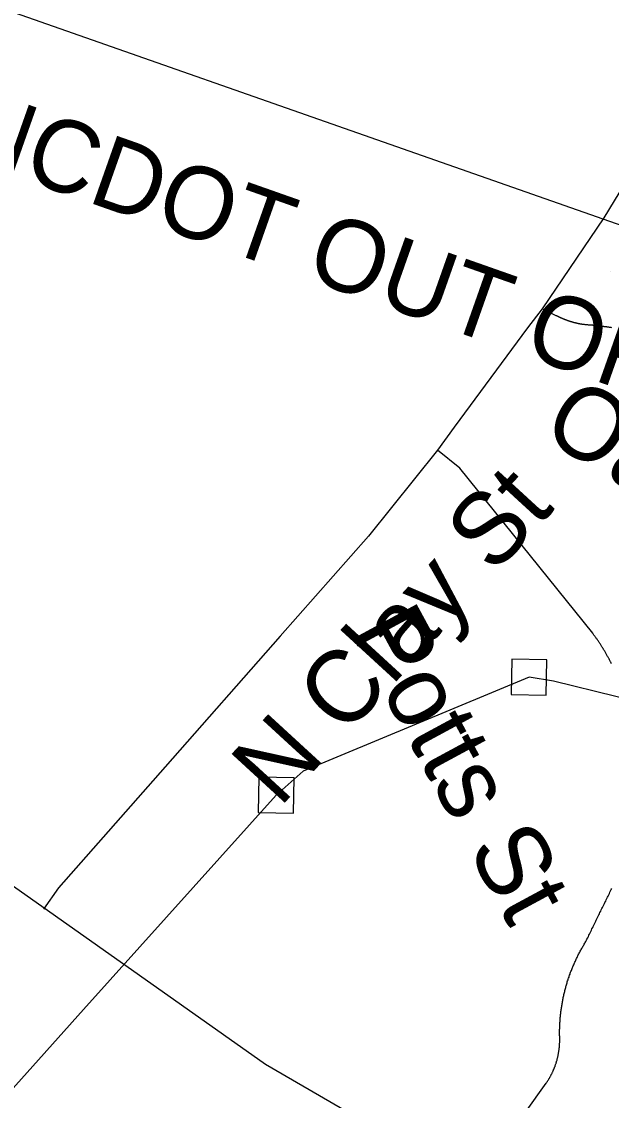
# Model space of a CAD drawing. Extents: x 1268485 to 1426702, y 514839 to 616766.
# Drawn here: x 1370614 to 1371284, y 560134 to 561360 of the extents above; entities that cross this region are included whole.
import ezdxf

# ---------------------------------------------------------------- set-up
doc = ezdxf.new("R2010")
doc.units = 0
for name, color, linetype in [('Old_Level_10', 7, 'Continuous'), ('Old_Level_14', 7, 'Continuous'), ('Old_Level_29', 7, 'Continuous'), ('Old_Level_35', 7, 'Continuous'), ('Old_Level_4', 7, 'Continuous'), ('Old_Level_44', 7, 'Continuous'), ('Old_Level_56', 7, 'Continuous')]:
    doc.layers.add(name, color=color, linetype=linetype)

msp = doc.modelspace()

# ---------------------------------------------------------------- linework, layer by layer
at = {"layer": 'Old_Level_29'}
msp.add_lwpolyline([(1369917.596, 560863.697), (1370354.034, 560556.233), (1370604.962, 560377.573), (1370891.04, 560175.005), (1371260.915, 559960.555), (1371459.987, 559825.933), (1371710.67, 559687.009), (1371821.388, 559623.387), (1371872.385, 559590.807), (1372057.676, 559476.31), (1372149.513, 559402.807), (1372876.995, 558596.938)], dxfattribs=at)
at = {"layer": 'Old_Level_35'}
msp.add_line((1371221.216, 561025.679), (1371205.017, 561033.573), dxfattribs=at)
for points in [[(1371330.612, 561222.273), (1371298.829, 561175.316), (1371275.043, 561136.664), (1371205.017, 561033.573)], [(1371205.017, 561033.573), (1371188.613, 561011.838), (1371105.157, 560899.059), (1371086.395, 560872.915)], [(1371251.257, 561015.631), (1371251.051, 561015.683), (1371250.641, 561015.734), (1371250.334, 561015.836), (1371250.026, 561015.836), (1371249.719, 561015.888), (1371249.411, 561015.939), (1371249.103, 561015.991), (1371248.796, 561016.041), (1371248.488, 561016.144), (1371248.078, 561016.196), (1371247.873, 561016.246), (1371247.463, 561016.298), (1371247.258, 561016.401), (1371246.848, 561016.451), (1371246.643, 561016.503), (1371246.233, 561016.554), (1371246.028, 561016.606), (1371245.618, 561016.708), (1371245.413, 561016.759), (1371245.002, 561016.862), (1371244.797, 561016.913), (1371244.387, 561017.016), (1371244.08, 561017.067), (1371243.772, 561017.118), (1371243.465, 561017.272), (1371243.157, 561017.323), (1371242.849, 561017.374), (1371242.542, 561017.426), (1371242.234, 561017.579), (1371241.927, 561017.631), (1371241.619, 561017.682), (1371241.209, 561017.836), (1371241.004, 561017.887), (1371240.594, 561017.939), (1371240.389, 561018.041), (1371239.979, 561018.144), (1371239.774, 561018.194), (1371239.363, 561018.297), (1371239.158, 561018.399), (1371238.748, 561018.502), (1371238.543, 561018.554), (1371238.133, 561018.707), (1371237.826, 561018.759), (1371237.621, 561018.861), (1371237.21, 561018.964), (1371237.005, 561019.066), (1371236.595, 561019.169), (1371236.39, 561019.271), (1371235.98, 561019.374), (1371235.775, 561019.425), (1371235.365, 561019.579), (1371235.16, 561019.681), (1371234.852, 561019.732), (1371234.545, 561019.886), (1371234.237, 561019.989), (1371233.827, 561020.142), (1371233.622, 561020.194), (1371233.212, 561020.297), (1371233.007, 561020.45), (1371232.699, 561020.553), (1371232.392, 561020.604), (1371232.084, 561020.758), (1371231.777, 561020.86), (1371231.469, 561021.014), (1371231.264, 561021.117), (1371230.854, 561021.27), (1371230.649, 561021.373), (1371230.341, 561021.475), (1371230.034, 561021.629), (1371229.726, 561021.68), (1371229.418, 561021.834), (1371229.111, 561021.937), (1371228.906, 561022.04), (1371228.496, 561022.193), (1371228.291, 561022.398), (1371227.983, 561022.5), (1371227.676, 561022.603), (1371227.368, 561022.757), (1371227.163, 561022.86), (1371226.753, 561023.013), (1371226.548, 561023.116), (1371226.24, 561023.27), (1371225.83, 561023.372), (1371225.625, 561023.577), (1371225.42, 561023.68), (1371225.01, 561023.833), (1371224.702, 561023.936), (1371224.497, 561024.038), (1371224.087, 561024.243), (1371223.882, 561024.398), (1371223.574, 561024.5), (1371223.267, 561024.705), (1371222.959, 561024.808), (1371222.754, 561024.961), (1371222.549, 561025.115), (1371222.139, 561025.269), (1371221.832, 561025.371), (1371221.626, 561025.576), (1371221.216, 561025.679)], [(1371284.27, 561011.992), (1371283.655, 561012.145), (1371282.835, 561012.197), (1371282.219, 561012.3), (1371281.604, 561012.35), (1371280.989, 561012.505), (1371280.271, 561012.555), (1371279.656, 561012.71), (1371279.041, 561012.761), (1371278.426, 561012.812), (1371277.606, 561012.915), (1371276.991, 561013.017), (1371276.375, 561013.12), (1371275.658, 561013.171), (1371275.043, 561013.273), (1371274.325, 561013.325), (1371273.71, 561013.427), (1371272.992, 561013.478), (1371272.377, 561013.581), (1371271.762, 561013.683), (1371271.147, 561013.735), (1371270.326, 561013.837), (1371269.711, 561013.888), (1371269.096, 561013.94), (1371268.481, 561014.043), (1371267.763, 561014.145), (1371267.148, 561014.196), (1371266.533, 561014.248), (1371265.918, 561014.298), (1371265.098, 561014.401), (1371264.482, 561014.453), (1371263.867, 561014.503), (1371263.15, 561014.606), (1371262.534, 561014.709), (1371261.919, 561014.76), (1371261.202, 561014.811), (1371260.484, 561014.863), (1371259.869, 561014.914), (1371259.254, 561015.016), (1371258.638, 561015.068), (1371257.921, 561015.068), (1371257.203, 561015.119), (1371256.588, 561015.17), (1371255.87, 561015.273), (1371255.255, 561015.324), (1371254.64, 561015.375), (1371254.025, 561015.426), (1371253.205, 561015.478), (1371252.589, 561015.478), (1371251.974, 561015.58), (1371251.257, 561015.631)], [(1371086.395, 560872.915), (1371060.045, 560840.312), (1371008.167, 560775.208), (1370907.794, 560661.506)], [(1371262.534, 560664.736), (1371111.514, 560852.256), (1371086.395, 560872.915)], [(1371283.86, 560630.236), (1371283.45, 560631.005), (1371283.142, 560631.774), (1371282.732, 560632.491), (1371282.219, 560633.261), (1371281.912, 560633.978), (1371281.502, 560634.747), (1371281.092, 560635.567), (1371280.784, 560636.234), (1371280.374, 560637.003), (1371279.964, 560637.772), (1371279.451, 560638.49), (1371279.144, 560639.258), (1371278.733, 560639.976), (1371278.221, 560640.745), (1371277.913, 560641.514), (1371277.503, 560642.181), (1371276.991, 560642.949), (1371276.58, 560643.667), (1371276.273, 560644.384), (1371275.76, 560645.102), (1371275.35, 560645.871), (1371274.838, 560646.538), (1371274.53, 560647.307), (1371274.017, 560648.025), (1371273.607, 560648.742), (1371273.095, 560649.46), (1371272.582, 560650.178), (1371272.274, 560650.895), (1371271.762, 560651.613), (1371271.249, 560652.331), (1371270.839, 560652.997), (1371270.326, 560653.766), (1371269.916, 560654.432), (1371269.404, 560655.15), (1371268.994, 560655.817), (1371268.481, 560656.585), (1371267.968, 560657.252), (1371267.456, 560657.918), (1371267.046, 560658.636), (1371266.533, 560659.302), (1371266.02, 560660.02), (1371265.508, 560660.686), (1371264.995, 560661.353), (1371264.482, 560662.071), (1371263.97, 560662.737), (1371263.457, 560663.454), (1371263.047, 560664.121), (1371262.534, 560664.736)], [(1370907.794, 560661.506), (1370777.279, 560513.151), (1370655.99, 560375.459), (1370638.971, 560351.263)], [(1371254.742, 560314.456), (1371255.46, 560315.891), (1371256.075, 560317.326), (1371256.895, 560318.762), (1371257.613, 560320.197), (1371258.228, 560321.632), (1371259.048, 560323.068), (1371259.664, 560324.503), (1371260.381, 560325.99), (1371261.099, 560327.426), (1371261.714, 560328.861), (1371262.534, 560330.296), (1371263.15, 560331.732), (1371263.867, 560333.167), (1371264.585, 560334.602), (1371265.2, 560336.038), (1371266.02, 560337.524), (1371266.635, 560338.959), (1371267.353, 560340.395), (1371268.173, 560341.83), (1371268.788, 560343.265), (1371269.506, 560344.701), (1371270.224, 560346.136), (1371270.839, 560347.572), (1371271.659, 560349.007), (1371272.274, 560350.442), (1371272.992, 560351.878), (1371273.71, 560353.313), (1371274.325, 560354.748), (1371275.145, 560356.184), (1371275.863, 560357.619), (1371276.478, 560359.054), (1371277.298, 560360.49), (1371278.016, 560361.925), (1371278.631, 560363.361), (1371279.349, 560364.796), (1371279.964, 560366.231), (1371280.784, 560367.667), (1371281.502, 560369.102), (1371282.117, 560370.537), (1371282.835, 560372.024), (1371283.655, 560373.46), (1371284.27, 560374.895)], [(1371225.112, 560206.547), (1371225.01, 560207.675), (1371225.01, 560208.854), (1371225.01, 560209.982), (1371225.01, 560211.109), (1371225.01, 560212.289), (1371225.01, 560213.417), (1371225.01, 560214.544), (1371225.112, 560215.775), (1371225.112, 560216.851), (1371225.112, 560217.979), (1371225.215, 560219.209), (1371225.215, 560220.337), (1371225.42, 560221.414), (1371225.42, 560222.644), (1371225.522, 560223.772), (1371225.522, 560224.9), (1371225.625, 560225.976), (1371225.728, 560227.206), (1371225.728, 560228.334), (1371225.83, 560229.462), (1371226.035, 560230.641), (1371226.138, 560231.769), (1371226.24, 560232.897), (1371226.343, 560234.024), (1371226.548, 560235.1), (1371226.753, 560236.331), (1371226.855, 560237.459), (1371226.958, 560238.586), (1371227.163, 560239.663), (1371227.368, 560240.791), (1371227.47, 560241.919), (1371227.778, 560243.047), (1371227.881, 560244.225), (1371228.086, 560245.353), (1371228.291, 560246.481), (1371228.496, 560247.609), (1371228.701, 560248.736), (1371229.008, 560249.864), (1371229.213, 560250.992), (1371229.418, 560252.12), (1371229.624, 560253.197), (1371229.829, 560254.325), (1371230.239, 560255.452), (1371230.546, 560256.58), (1371230.751, 560257.708), (1371230.956, 560258.836), (1371231.264, 560259.861), (1371231.674, 560260.989), (1371231.879, 560262.117), (1371232.084, 560263.244), (1371232.494, 560264.32), (1371232.904, 560265.448), (1371233.109, 560266.525), (1371233.52, 560267.601), (1371233.725, 560268.729), (1371234.135, 560269.806), (1371234.545, 560270.882), (1371234.852, 560272.01), (1371235.262, 560273.087), (1371235.673, 560274.163), (1371235.98, 560275.24), (1371236.39, 560276.316), (1371236.8, 560277.444), (1371237.108, 560278.521), (1371237.518, 560279.546), (1371237.826, 560280.622), (1371238.338, 560281.699), (1371238.748, 560282.775), (1371239.261, 560283.8), (1371239.671, 560284.877), (1371239.979, 560285.953), (1371240.491, 560286.979), (1371241.004, 560288.056), (1371241.414, 560289.132), (1371241.927, 560290.209), (1371242.337, 560291.182), (1371242.849, 560292.259), (1371243.259, 560293.335), (1371243.772, 560294.31), (1371244.285, 560295.386), (1371244.797, 560296.36), (1371245.207, 560297.436), (1371245.72, 560298.462), (1371246.233, 560299.487), (1371246.848, 560300.512), (1371247.361, 560301.487), (1371247.873, 560302.563), (1371248.488, 560303.588), (1371249.001, 560304.562), (1371249.514, 560305.588), (1371250.129, 560306.561), (1371250.641, 560307.586), (1371251.257, 560308.561), (1371251.769, 560309.586), (1371252.384, 560310.509), (1371252.999, 560311.482), (1371253.615, 560312.508), (1371254.127, 560313.43), (1371254.742, 560314.456)], [(1371209.836, 560153.695), (1371210.144, 560154.105), (1371210.451, 560154.618), (1371210.759, 560155.079), (1371211.169, 560155.54), (1371211.374, 560156.002), (1371211.784, 560156.515), (1371211.989, 560156.976), (1371212.297, 560157.437), (1371212.604, 560157.95), (1371212.912, 560158.463), (1371213.117, 560158.924), (1371213.527, 560159.385), (1371213.732, 560159.898), (1371214.04, 560160.359), (1371214.245, 560160.872), (1371214.655, 560161.384), (1371214.86, 560161.897), (1371215.167, 560162.359), (1371215.372, 560162.871), (1371215.577, 560163.384), (1371215.885, 560163.897), (1371216.09, 560164.358), (1371216.398, 560164.87), (1371216.603, 560165.383), (1371216.91, 560165.947), (1371217.115, 560166.46), (1371217.423, 560166.921), (1371217.628, 560167.433), (1371217.73, 560167.998), (1371218.038, 560168.51), (1371218.243, 560169.023), (1371218.551, 560169.586), (1371218.653, 560170.048), (1371218.858, 560170.561), (1371219.166, 560171.124), (1371219.268, 560171.637), (1371219.473, 560172.201), (1371219.781, 560172.714), (1371219.884, 560173.226), (1371220.089, 560173.739), (1371220.294, 560174.303), (1371220.499, 560174.815), (1371220.601, 560175.379), (1371220.909, 560175.892), (1371221.011, 560176.456), (1371221.114, 560177.02), (1371221.421, 560177.481), (1371221.524, 560178.045), (1371221.626, 560178.609), (1371221.832, 560179.121), (1371222.037, 560179.686), (1371222.139, 560180.249), (1371222.242, 560180.762), (1371222.344, 560181.326), (1371222.549, 560181.889), (1371222.652, 560182.454), (1371222.857, 560183.017), (1371222.959, 560183.479), (1371223.164, 560184.043), (1371223.267, 560184.607), (1371223.267, 560185.17), (1371223.369, 560185.735), (1371223.472, 560186.298), (1371223.574, 560186.862), (1371223.78, 560187.375), (1371223.882, 560187.939), (1371223.882, 560188.503), (1371223.985, 560189.066), (1371224.087, 560189.631), (1371224.292, 560190.194), (1371224.292, 560190.758), (1371224.395, 560191.322), (1371224.395, 560191.886), (1371224.497, 560192.45), (1371224.6, 560193.014), (1371224.6, 560193.577), (1371224.702, 560194.142), (1371224.702, 560194.705), (1371224.702, 560195.27), (1371224.907, 560195.833), (1371224.907, 560196.397), (1371224.907, 560196.961), (1371225.01, 560197.525), (1371225.01, 560198.089), (1371225.01, 560198.601), (1371225.01, 560199.166), (1371225.112, 560199.729), (1371225.112, 560200.293), (1371225.112, 560200.857), (1371225.112, 560201.421), (1371225.112, 560201.985), (1371225.112, 560202.651), (1371225.112, 560203.164), (1371225.112, 560203.728), (1371225.112, 560204.292), (1371225.112, 560204.855), (1371225.112, 560205.42), (1371225.112, 560205.983), (1371225.112, 560206.547)], [(1371120.126, 560026.05), (1371137.35, 560051.938), (1371209.836, 560153.695)]]:
    msp.add_lwpolyline(points, dxfattribs=at)
at = {"layer": 'Old_Level_4'}
msp.add_line((1371282.219, 561076.276), (1371282.219, 561076.276), dxfattribs=at)
at = {"layer": 'Old_Level_44'}
msp.add_lwpolyline([(1364636.174, 563464.21), (1364926.015, 563365.375), (1367523.922, 562452.893), (1368511.863, 562105.791), (1370355.794, 561458.185), (1371289.089, 561130.307), (1372448.351, 560725.022)], dxfattribs=at)
at = {"layer": 'Old_Level_56'}
for points in [[(1375131.053, 560945.331), (1374464.492, 560745.049), (1373941.188, 560593.706), (1373604.951, 560490.823), (1373427.487, 560432.366), (1373051.242, 560330.088), (1372727.325, 560242.765), (1372414.135, 560201.246), (1372169.874, 560184.354), (1371918.596, 560325.679), (1371740.796, 560439.312), (1371596.318, 560518.458), (1371359.549, 560575.45), (1371218.182, 560610.312), (1371190.259, 560614.876), (1370933.785, 560508.186), (1370903.218, 560480.787), (1370684.208, 560237.277), (1370290.754, 559797.182), (1370242.186, 559770.147), (1369717.746, 559761.096)], [(1371169.855, 560595.277), (1371209.858, 560594.472), (1371210.664, 560634.475), (1371170.66, 560635.281), (1371169.855, 560595.277)], [(1370882.814, 560461.188), (1370922.817, 560460.383), (1370923.623, 560500.386), (1370883.619, 560501.192), (1370882.814, 560461.188)]]:
    msp.add_lwpolyline(points, dxfattribs=at)

# ---------------------------------------------------------------- texts
at = {"layer": 'Old_Level_10'}
for s, rotation, p in [('Oakland St', 328.773231, (1371201.632, 560889.294)), ('N Clay St', 47.418906, (1370906.878, 560465.575)), ('Potts St', 298.406206, (1370986.273, 560666.783))]:
    msp.add_text(s, height=82.0208, rotation=rotation, dxfattribs=at).set_placement(p)
at = {"layer": 'Old_Level_14'}
msp.add_text('NCDOT OUT OF SERVICE', height=82.02083, rotation=340.589961, dxfattribs=at).set_placement((1370537.431, 561208.25))

doc.saveas('drawing.dxf')
